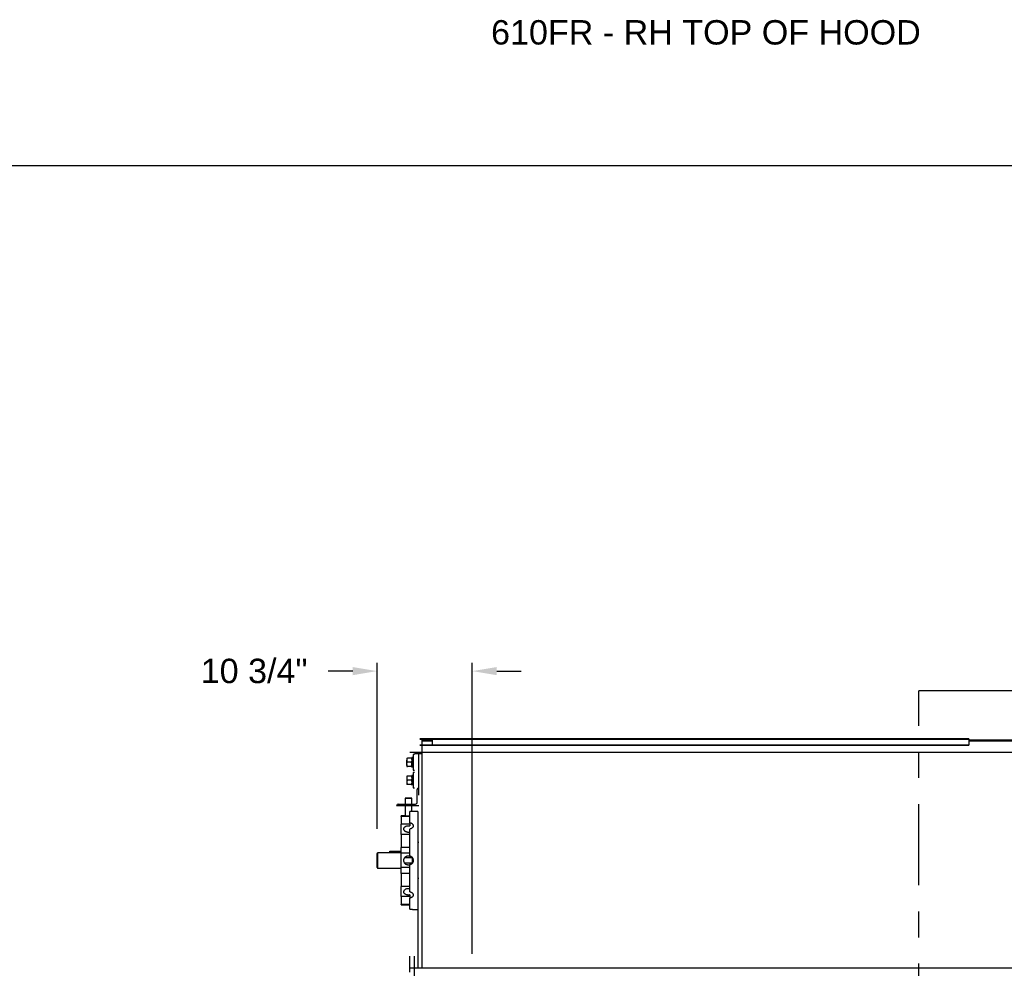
# Model space of a CAD drawing. Header units: inches. Extents: x 170 to 284, y 215 to 248.
# Tile 724 of 1056: x 225.42 to 229.21, y 224.41 to 228.05. Entities that reach past the tile are written whole.
import ezdxf
from ezdxf import colors
from ezdxf.entities.mleader import LeaderData, LeaderLine
from ezdxf.math import Vec2, Vec3

# ---------------------------------------------------------------- set-up
doc = ezdxf.new("R2010")
doc.units = ezdxf.units.IN
doc.header["$LTSCALE"] = 0.25
doc.header["$MEASUREMENT"] = 0
doc.linetypes.add('CENTER', pattern=[2, 1.25, -0.25, 0.25, -0.25])
for name, color, linetype in [('ANNOTATIONS', 1, 'Continuous'), ('RH FRONT OF HOOD', 7, 'Continuous'), ('SECTION CUTS', 6, 'CENTER')]:
    doc.layers.add(name, color=color, linetype=linetype)
doc.styles.add('ARIAL', font='arial.ttf', dxfattribs={"height": 0.09375})
doc.styles.get("Standard").update_dxf_attribs({"font": 'romans.shx'})
doc.dimstyles.new('STANDARD$0', dxfattribs={"dimtxt": 0.09375, "dimasz": 0.09375, "dimexe": 0.03125, "dimexo": 0.046875, "dimgap": 0.09, "dimtad": 0, "dimtih": 1, "dimtoh": 1, "dimdec": 4, "dimzin": 0, "dimdsep": 46, "dimtxsty": 'ARIAL', "dimcen": 0.09, "dimadec": 0, "dimazin": 0, "dimtfac": 1, "dimtdec": 4, "dimtofl": 0, "dimtmove": 0, "dimatfit": 1, "dimfxl": 1, "dimtolj": 1, "dimtzin": 0, "dimarcsym": 0})

# ---------------------------------------------------------------- blocks, each defined once
blk = doc.blocks.new('*D137')
at = {"layer": 'ANNOTATIONS', "color": 0, "lineweight": -2, "transparency": 16777216}
for p, q in [((226.7977, 224.9453), (226.7977, 225.5824)), ((227.1636, 224.4645), (227.1636, 225.5824)), ((226.7039, 225.5512), (226.6102, 225.5512)), ((227.2574, 225.5512), (227.3511, 225.5512))]:
    blk.add_line(p, q, dxfattribs=at)
at = {"layer": 'ANNOTATIONS', "color": 0, "transparency": 16777216}
for points in [[(226.7039, 225.5668), (226.7039, 225.5355), (226.7977, 225.5512)], [(227.2574, 225.5668), (227.2574, 225.5355), (227.1636, 225.5512)]]:
    blk.add_solid(points, dxfattribs=at)
at = {"layer": 'defpoints', "color": 0, "transparency": 16777216}
for p in [(227.1636, 225.5512), (226.7977, 224.8984), (227.1636, 224.4177)]:
    blk.add_point(p, dxfattribs=at)
at = {"layer": 'ANNOTATIONS', "color": 0, "transparency": 16777216, "insert": (226.3251, 225.5512), "char_height": 0.09375, "attachment_point": 5, "style": 'ARIAL'}
blk.add_mtext('\\A1;10 3/4"', dxfattribs=at)

msp = doc.modelspace()

# ---------------------------------------------------------------- linework, layer by layer
at = {"layer": 'defpoints'}
msp.add_lwpolyline([(238.38533, 214.75854), (218.91545, 214.75854), (218.91545, 227.49365), (238.38533, 227.49365)], close=True, dxfattribs=at)
at = {"layer": 'RH FRONT OF HOOD'}
for p, q in [((229.07277, 225.29065), (226.96265, 225.29065)), ((226.96265, 225.2901), (229.07277, 225.2901)), ((226.96265, 225.26771), (229.07277, 225.26771)), ((226.96265, 225.26714), (229.07277, 225.26714)), ((227.00953, 225.28611), (226.97101, 225.28611)), ((226.97101, 225.28183), (226.97101, 225.28611)), ((227.00953, 225.28611), (226.97101, 225.28611)), ((226.97101, 225.28183), (226.97101, 225.28611)), ((226.97101, 225.23903), (226.97101, 225.28183)), ((227.00953, 225.28183), (226.97101, 225.28183)), ((226.97101, 225.23903), (226.97101, 225.28183)), ((227.00953, 225.28183), (226.97101, 225.28183)), ((227.00953, 225.29065), (227.00953, 225.2901)), ((227.00953, 225.29065), (227.00953, 225.2901)), ((227.00953, 225.2901), (227.00953, 225.26771)), ((227.00953, 225.2901), (227.00953, 225.26771)), ((227.00953, 225.26771), (227.00953, 225.26714)), ((227.00953, 225.26771), (227.00953, 225.26714)), ((229.07277, 225.29065), (229.07277, 225.2901)), ((229.07277, 225.2901), (229.07277, 225.26771)), ((229.28678, 225.28611), (229.07277, 225.28611)), ((229.28678, 225.28183), (229.07277, 225.28183)), ((229.07277, 225.26771), (229.07277, 225.26714)), ((231.43542, 225.23903), (226.92413, 225.23903)), ((231.43542, 225.23798), (226.92413, 225.23798)), ((226.94105, 225.23047), (226.93646, 225.23047)), ((226.93646, 225.23047), (226.93646, 225.17055)), ((226.94105, 225.23475), (226.95817, 225.23475)), ((226.95817, 225.07503), (226.95817, 225.23475)), ((226.95817, 225.23475), (226.97101, 225.23475)), ((226.97101, 225.23798), (226.97101, 225.23903)), ((226.97101, 225.23798), (226.97101, 225.23903)), ((226.97101, 225.23475), (226.97101, 225.23798)), ((226.97101, 225.23475), (226.97101, 225.23798)), ((226.97101, 225.07503), (226.97101, 225.23475)), ((226.97101, 224.87549), (226.97101, 225.23475)), ((226.91197, 225.21656), (226.91197, 225.20895)), ((226.91197, 225.1929), (226.91197, 225.20895)), ((226.91197, 225.1929), (226.91197, 225.18446)), ((226.92898, 225.21684), (226.91411, 225.21684)), ((226.92898, 225.20106), (226.91411, 225.20106)), ((226.93646, 225.21898), (226.93112, 225.21898)), ((226.93112, 225.21898), (226.93112, 225.18209)), ((226.92898, 225.18473), (226.91411, 225.18473)), ((226.92898, 225.18418), (226.91411, 225.18418)), ((226.93646, 225.18209), (226.93112, 225.18209)), ((226.93646, 225.17055), (226.94105, 225.17055)), ((226.94105, 225.16199), (226.93646, 225.16199)), ((226.93646, 225.16199), (226.93646, 225.10206)), ((226.91197, 225.14808), (226.91197, 225.14005)), ((226.91197, 225.14005), (226.91197, 225.124)), ((226.91197, 225.124), (226.91197, 225.11597)), ((226.92898, 225.14808), (226.91411, 225.14808)), ((226.92898, 225.13203), (226.91411, 225.13203)), ((226.92898, 225.11597), (226.91411, 225.11597)), ((226.93646, 225.1505), (226.93112, 225.1505)), ((226.93112, 225.1505), (226.93112, 225.11361)), ((226.93646, 225.11361), (226.93112, 225.11361)), ((226.93646, 225.10206), (226.94105, 225.10206)), ((226.95175, 225.04642), (226.95175, 225.09564)), ((226.87898, 225.04), (226.94533, 225.04)), ((226.90668, 225.06354), (226.90561, 225.06247)), ((226.90561, 225.06247), (226.90561, 225.04)), ((226.93055, 225.06247), (226.90561, 225.06247)), ((226.90668, 225.06354), (226.92954, 225.06354)), ((226.92954, 225.06354), (226.93022, 225.06354)), ((226.93129, 225.06247), (226.93022, 225.06354)), ((226.93129, 225.06247), (226.93055, 225.06247)), ((226.93129, 225.04), (226.93129, 225.06247)), ((226.95817, 225.03358), (226.87256, 225.03358)), ((226.90561, 225.03358), (226.90561, 224.99458)), ((226.92392, 224.96869), (226.92392, 225.01138)), ((226.93129, 225.01175), (226.93129, 225.03358)), ((226.95406, 225.01218), (226.93653, 225.01218)), ((226.95406, 225.01218), (226.95386, 224.40973)), ((226.90034, 224.99506), (226.88968, 224.99506)), ((226.88968, 224.99277), (226.88968, 224.99506)), ((226.92392, 224.99277), (226.88968, 224.99277)), ((226.88968, 224.99277), (226.88968, 224.96303)), ((226.92392, 224.96303), (226.88968, 224.96303)), ((226.88968, 224.92356), (226.88968, 224.96303)), ((226.92392, 224.96869), (226.92392, 224.95653)), ((226.92392, 224.84115), (226.92392, 224.94422)), ((226.92392, 224.92356), (226.88968, 224.92356)), ((226.88968, 224.92356), (226.88968, 224.87402)), ((226.95817, 224.89234), (226.95406, 224.89234)), ((226.79766, 224.85092), (226.7998, 224.85312)), ((226.79766, 224.79603), (226.79766, 224.85092)), ((226.7998, 224.85312), (226.7998, 224.79389)), ((226.88968, 224.85312), (226.7998, 224.85312)), ((226.84688, 224.85954), (226.88968, 224.85954)), ((226.84688, 224.85793), (226.84688, 224.85954)), ((226.88968, 224.85793), (226.84688, 224.85793)), ((226.84688, 224.85312), (226.84688, 224.85793)), ((226.92392, 224.87402), (226.88968, 224.87402)), ((226.88968, 224.85177), (226.88968, 224.87402)), ((226.92392, 224.85177), (226.88968, 224.85177)), ((226.88968, 224.79594), (226.88968, 224.85177)), ((226.97101, 224.40973), (226.97101, 224.87549)), ((226.92392, 224.83361), (226.90322, 224.83361)), ((226.90322, 224.8141), (226.92392, 224.8141)), ((226.92392, 224.84115), (226.92392, 224.83361)), ((226.93248, 224.83361), (226.92392, 224.83361)), ((226.92392, 224.8141), (226.93248, 224.8141)), ((226.92392, 224.8141), (226.92392, 224.80655)), ((226.93248, 224.83361), (226.93248, 224.8141)), ((226.79766, 224.79603), (226.7998, 224.79389)), ((226.7998, 224.79389), (226.88968, 224.79389)), ((226.92392, 224.79594), (226.88968, 224.79594)), ((226.88968, 224.77369), (226.88968, 224.79594)), ((226.92392, 224.77369), (226.88968, 224.77369)), ((226.88968, 224.77369), (226.88968, 224.72415)), ((226.92392, 224.70348), (226.92392, 224.80655)), ((226.95406, 224.75537), (226.95817, 224.75537)), ((226.92392, 224.72415), (226.88968, 224.72415)), ((226.88968, 224.68467), (226.88968, 224.72415)), ((226.92392, 224.68467), (226.88968, 224.68467)), ((226.88968, 224.68467), (226.88968, 224.65494)), ((226.92392, 224.69118), (226.92392, 224.67902)), ((226.92392, 224.63632), (226.92392, 224.67902)), ((226.92392, 224.65494), (226.88968, 224.65494)), ((226.88968, 224.65265), (226.88968, 224.65494)), ((226.88968, 224.65265), (226.90035, 224.65265)), ((226.93659, 224.63553), (226.95406, 224.63553)), ((226.92392, 224.39478), (226.9238, 224.45638)), ((226.94105, 220.1328), (226.94105, 224.45638)), ((231.43542, 224.40973), (226.92413, 224.40973))]:
    msp.add_line(p, q, dxfattribs=at)
for centre, start, end in [((226.95817, 225.09564), 90, 180), ((226.87898, 225.03358), 90, 180), ((226.94533, 225.04642), 270, 0)]:
    msp.add_arc(centre, 0.00642, start, end, dxfattribs=at)
for points, knots in [([(226.91411, 225.21684), (226.91355, 225.21561), (226.91241, 225.21311), (226.91198, 225.21039), (226.91197, 225.20899), (226.91197, 225.20895)], [0, 0, 0, 0, 0.4845461, 0.9867483, 1, 1, 1, 1]), ([(226.91197, 225.21656), (226.91206, 225.2166), (226.91222, 225.21668), (226.91318, 225.21677), (226.91391, 225.21682), (226.91411, 225.21684)], [0, 0, 0, 0, 0.4066349, 0.8279722, 1, 1, 1, 1]), ([(226.91197, 225.20895), (226.91206, 225.20785), (226.91222, 225.2056), (226.91318, 225.20298), (226.91391, 225.2015), (226.91411, 225.20106)], [0, 0, 0, 0, 0.4066349, 0.8279722, 1, 1, 1, 1]), ([(226.91197, 225.1929), (226.91198, 225.19309), (226.91199, 225.19431), (226.91234, 225.1966), (226.9132, 225.19912), (226.91389, 225.20058), (226.91411, 225.20106)], [0, 0, 0, 0, 0.06692138, 0.43583683, 0.81526676, 1, 1, 1, 1]), ([(226.91411, 225.18473), (226.9138, 225.18543), (226.91304, 225.18706), (226.91218, 225.18979), (226.91204, 225.19185), (226.91197, 225.1929)], [0, 0, 0, 0, 0.26544469, 0.62807321, 1, 1, 1, 1]), ([(226.92898, 225.21684), (226.92954, 225.21561), (226.93068, 225.21311), (226.93111, 225.21039), (226.93112, 225.20899), (226.93112, 225.20895)], [0, 0, 0, 0, 0.4845461, 0.9867483, 1, 1, 1, 1]), ([(226.93112, 225.21656), (226.93103, 225.2166), (226.93087, 225.21668), (226.92991, 225.21677), (226.92918, 225.21682), (226.92898, 225.21684)], [0, 0, 0, 0, 0.4066349, 0.8279722, 1, 1, 1, 1]), ([(226.93112, 225.20895), (226.93103, 225.20785), (226.93087, 225.2056), (226.92991, 225.20298), (226.92918, 225.2015), (226.92898, 225.20106)], [0, 0, 0, 0, 0.4066349, 0.8279722, 1, 1, 1, 1]), ([(226.93112, 225.1929), (226.93111, 225.19309), (226.9311, 225.19431), (226.93075, 225.1966), (226.92989, 225.19912), (226.9292, 225.20058), (226.92898, 225.20106)], [0, 0, 0, 0, 0.06692138, 0.43583683, 0.81526676, 1, 1, 1, 1]), ([(226.92898, 225.18473), (226.92929, 225.18543), (226.93005, 225.18706), (226.93091, 225.18979), (226.93105, 225.19185), (226.93112, 225.1929)], [0, 0, 0, 0, 0.2654447, 0.6280732, 1, 1, 1, 1]), ([(226.91411, 225.18473), (226.91355, 225.18469), (226.91241, 225.1846), (226.91198, 225.18451), (226.91197, 225.18446), (226.91197, 225.18446)], [0, 0, 0, 0, 0.48454611, 0.98674827, 1, 1, 1, 1]), ([(226.91197, 225.18446), (226.91206, 225.18442), (226.91222, 225.18434), (226.91318, 225.18424), (226.91391, 225.18419), (226.91411, 225.18418)], [0, 0, 0, 0, 0.4066349, 0.8279722, 1, 1, 1, 1]), ([(226.92898, 225.18473), (226.92954, 225.18469), (226.93068, 225.1846), (226.93111, 225.18451), (226.93112, 225.18446), (226.93112, 225.18446)], [0, 0, 0, 0, 0.4845461, 0.9867483, 1, 1, 1, 1]), ([(226.93112, 225.18446), (226.93103, 225.18442), (226.93087, 225.18434), (226.92991, 225.18424), (226.92918, 225.18419), (226.92898, 225.18418)], [0, 0, 0, 0, 0.4066349, 0.82797221, 1, 1, 1, 1]), ([(226.91411, 225.14808), (226.91355, 225.14684), (226.91241, 225.14429), (226.91198, 225.14151), (226.91197, 225.14009), (226.91197, 225.14005)], [0, 0, 0, 0, 0.4845461, 0.9867483, 1, 1, 1, 1]), ([(226.91411, 225.14808), (226.9138, 225.14808), (226.91304, 225.14808), (226.91218, 225.14808), (226.91204, 225.14808), (226.91197, 225.14808)], [0, 0, 0, 0, 0.2654447, 0.6280732, 1, 1, 1, 1]), ([(226.91197, 225.14005), (226.91206, 225.13893), (226.91222, 225.13664), (226.91318, 225.13398), (226.91391, 225.13246), (226.91411, 225.13203)], [0, 0, 0, 0, 0.4066349, 0.8279722, 1, 1, 1, 1]), ([(226.91411, 225.13203), (226.91355, 225.13078), (226.91241, 225.12823), (226.91198, 225.12546), (226.91197, 225.12403), (226.91197, 225.124)], [0, 0, 0, 0, 0.4845461, 0.9867483, 1, 1, 1, 1]), ([(226.91197, 225.124), (226.91206, 225.12287), (226.91222, 225.12058), (226.91318, 225.11792), (226.91391, 225.11641), (226.91411, 225.11597)], [0, 0, 0, 0, 0.4066349, 0.8279722, 1, 1, 1, 1]), ([(226.91411, 225.11597), (226.9138, 225.11597), (226.91304, 225.11597), (226.91218, 225.11597), (226.91204, 225.11597), (226.91197, 225.11597)], [0, 0, 0, 0, 0.2654447, 0.6280732, 1, 1, 1, 1]), ([(226.92898, 225.14808), (226.92954, 225.14684), (226.93068, 225.14429), (226.93111, 225.14151), (226.93112, 225.14009), (226.93112, 225.14005)], [0, 0, 0, 0, 0.48454611, 0.98674827, 1, 1, 1, 1]), ([(226.92898, 225.14808), (226.92929, 225.14808), (226.93005, 225.14808), (226.93091, 225.14808), (226.93105, 225.14808), (226.93112, 225.14808)], [0, 0, 0, 0, 0.2654447, 0.6280732, 1, 1, 1, 1]), ([(226.93112, 225.14005), (226.93103, 225.13893), (226.93087, 225.13664), (226.92991, 225.13398), (226.92918, 225.13246), (226.92898, 225.13203)], [0, 0, 0, 0, 0.4066349, 0.8279722, 1, 1, 1, 1]), ([(226.92898, 225.13203), (226.92954, 225.13078), (226.93068, 225.12823), (226.93111, 225.12546), (226.93112, 225.12403), (226.93112, 225.124)], [0, 0, 0, 0, 0.4845461, 0.9867483, 1, 1, 1, 1]), ([(226.93112, 225.124), (226.93103, 225.12287), (226.93087, 225.12058), (226.92991, 225.11792), (226.92918, 225.11641), (226.92898, 225.11597)], [0, 0, 0, 0, 0.4066349, 0.8279722, 1, 1, 1, 1]), ([(226.92898, 225.11597), (226.92929, 225.11597), (226.93005, 225.11597), (226.93091, 225.11597), (226.93105, 225.11597), (226.93112, 225.11597)], [0, 0, 0, 0, 0.2654447, 0.6280732, 1, 1, 1, 1]), ([(226.93653, 225.01217), (226.93654, 225.01218), (226.93658, 225.01218), (226.93608, 225.01213), (226.9351, 225.01204), (226.93361, 225.01191), (226.93171, 225.01177), (226.92941, 225.01162), (226.92682, 225.01148), (226.92489, 225.01142), (226.92392, 225.01138)], [0, 0, 0, 0, 0.0676192, 0.1985122, 0.3331933, 0.4642568, 0.5990907, 0.7306842, 0.8660879, 1, 1, 1, 1]), ([(226.92392, 224.99418), (226.92296, 224.99416), (226.92099, 224.9941), (226.91794, 224.99409), (226.91489, 224.99412), (226.91197, 224.99421), (226.9092, 224.99434), (226.90671, 224.99449), (226.90453, 224.99466), (226.90276, 224.99481), (226.90141, 224.99494), (226.9006, 224.99503), (226.90024, 224.99507), (226.90032, 224.99506), (226.90034, 224.99506)], [0, 0, 0, 0, 0.0880761, 0.1787049, 0.266782, 0.3574119, 0.4455445, 0.5362084, 0.6247752, 0.7159002, 0.804616, 0.8959248, 0.9842732, 1, 1, 1, 1]), ([(226.92392, 224.96869), (226.9241, 224.96866), (226.92523, 224.96842), (226.92726, 224.96783), (226.92981, 224.96673), (226.93203, 224.96534), (226.93389, 224.96371), (226.93529, 224.96186), (226.93623, 224.95985), (226.93665, 224.95773), (226.93656, 224.95556), (226.93596, 224.95339), (226.93487, 224.9513), (226.93331, 224.94935), (226.93133, 224.94759), (226.92898, 224.94609), (226.92649, 224.94494), (226.92473, 224.94445), (226.92392, 224.94422)], [0, 0, 0, 0, 0.0117872, 0.0782763, 0.1447668, 0.2114516, 0.2781362, 0.3449519, 0.4117662, 0.4783709, 0.5449752, 0.6113578, 0.6777416, 0.7442343, 0.8107279, 0.8774926, 0.9442564, 1, 1, 1, 1]), ([(226.92392, 224.93206), (226.92277, 224.93183), (226.92065, 224.93141), (226.91741, 224.93136), (226.9144, 224.93169), (226.91147, 224.93242), (226.90877, 224.9335), (226.90631, 224.93491), (226.90421, 224.9366), (226.90249, 224.93852), (226.90124, 224.94058), (226.90047, 224.94275), (226.90021, 224.94492), (226.90047, 224.94707), (226.90123, 224.9491), (226.90249, 224.95099), (226.90418, 224.95268), (226.90629, 224.95414), (226.90873, 224.95533), (226.91147, 224.95624), (226.91471, 224.95689), (226.91897, 224.95723), (226.92211, 224.95679), (226.92392, 224.95653)], [0, 0, 0, 0, 0.05215525, 0.0962877, 0.14170637, 0.18574187, 0.23104519, 0.27525069, 0.32072774, 0.36510554, 0.4107749, 0.45505917, 0.50064017, 0.5447124, 0.59006365, 0.6341344, 0.67947137, 0.7237524, 0.76931119, 0.81368989, 0.85936485, 0.91856701, 1, 1, 1, 1]), ([(226.92392, 224.80655), (226.92277, 224.80626), (226.92064, 224.80571), (226.9174, 224.80566), (226.91437, 224.80608), (226.91146, 224.80702), (226.90874, 224.80842), (226.9063, 224.81026), (226.90419, 224.81248), (226.90249, 224.81504), (226.90123, 224.81785), (226.90047, 224.82083), (226.90021, 224.82388), (226.90048, 224.82694), (226.90124, 224.8299), (226.9025, 224.83268), (226.90419, 224.83523), (226.9063, 224.83745), (226.90875, 224.8393), (226.91149, 224.84071), (226.91473, 224.84173), (226.91897, 224.84226), (226.92211, 224.84156), (226.92392, 224.84115)], [0, 0, 0, 0, 0.05215734, 0.09693228, 0.14170748, 0.18637592, 0.2310455, 0.27588629, 0.32072733, 0.365751, 0.41077362, 0.45570611, 0.50063788, 0.54534881, 0.59006044, 0.63476342, 0.67946741, 0.72438707, 0.76930649, 0.81433344, 0.85935922, 0.91856375, 1, 1, 1, 1]), ([(226.92392, 224.84115), (226.9241, 224.8411), (226.92523, 224.84073), (226.92726, 224.83981), (226.92981, 224.83812), (226.93203, 224.83601), (226.93389, 224.83356), (226.93529, 224.83082), (226.93623, 224.82789), (226.93665, 224.82485), (226.93656, 224.82179), (226.93596, 224.81879), (226.93487, 224.81593), (226.93331, 224.8133), (226.93133, 224.81095), (226.92898, 224.80898), (226.92649, 224.80748), (226.92473, 224.80684), (226.92392, 224.80655)], [0, 0, 0, 0, 0.0117872, 0.0782763, 0.1447668, 0.2114516, 0.2781362, 0.3449519, 0.4117662, 0.4783709, 0.5449752, 0.6113578, 0.6777416, 0.7442343, 0.8107279, 0.8774926, 0.9442564, 1, 1, 1, 1]), ([(226.92392, 224.69118), (226.92277, 224.69099), (226.92065, 224.69065), (226.91741, 224.69061), (226.9144, 224.69087), (226.91147, 224.69147), (226.90877, 224.69236), (226.90631, 224.69355), (226.90421, 224.695), (226.90249, 224.69671), (226.90124, 224.6986), (226.90047, 224.70065), (226.90021, 224.70279), (226.90047, 224.70498), (226.90123, 224.70711), (226.90249, 224.70918), (226.90418, 224.71108), (226.90629, 224.71278), (226.90873, 224.71419), (226.91147, 224.71529), (226.91471, 224.71609), (226.91897, 224.71651), (226.92211, 224.71596), (226.92392, 224.71565)], [0, 0, 0, 0, 0.0521552, 0.0962877, 0.1417064, 0.1857419, 0.2310452, 0.2752507, 0.3207277, 0.3651055, 0.4107749, 0.4550592, 0.5006402, 0.5447124, 0.5900637, 0.6341344, 0.6794714, 0.7237524, 0.7693112, 0.8136899, 0.8593649, 0.918567, 1, 1, 1, 1]), ([(226.92392, 224.70348), (226.9241, 224.70344), (226.92523, 224.70315), (226.92726, 224.70245), (226.92981, 224.70115), (226.93203, 224.69955), (226.93389, 224.69772), (226.93529, 224.6957), (226.93623, 224.69357), (226.93665, 224.69139), (226.93656, 224.68923), (226.93596, 224.68715), (226.93487, 224.68519), (226.93331, 224.68343), (226.93133, 224.68187), (226.92898, 224.68059), (226.92649, 224.67961), (226.92473, 224.6792), (226.92392, 224.67902)], [0, 0, 0, 0, 0.0117872, 0.0782763, 0.1447668, 0.2114516, 0.2781362, 0.3449519, 0.4117662, 0.4783709, 0.5449752, 0.6113578, 0.6777416, 0.7442343, 0.8107279, 0.8774926, 0.9442564, 1, 1, 1, 1]), ([(226.90035, 224.65265), (226.90034, 224.65265), (226.90028, 224.65265), (226.90069, 224.65269), (226.90159, 224.65278), (226.903, 224.65292), (226.90484, 224.65307), (226.90705, 224.65324), (226.90962, 224.65339), (226.91241, 224.65351), (226.9154, 224.65359), (226.91929, 224.65363), (226.92212, 224.65357), (226.92392, 224.65352)], [0, 0, 0, 0, 0.0293279, 0.1201766, 0.2082622, 0.2988843, 0.3873045, 0.4782681, 0.5670329, 0.6583808, 0.7469613, 0.8381359, 1, 1, 1, 1]), ([(226.92392, 224.63632), (226.92411, 224.63632), (226.92525, 224.63628), (226.92729, 224.6362), (226.92983, 224.63606), (226.93206, 224.63591), (226.9339, 224.63577), (226.9353, 224.63565), (226.93636, 224.63555), (226.93651, 224.63554), (226.93659, 224.63553)], [0, 0, 0, 0, 0.0260252, 0.1569976, 0.2917387, 0.4232345, 0.5585285, 0.690257, 0.8258286, 1, 1, 1, 1])]:
    msp.add_open_spline(points, degree=3, knots=knots, dxfattribs=at)
at = {"layer": 'SECTION CUTS'}
msp.add_line((228.88072, 219.82804), (228.88072, 225.47531), dxfattribs=at)

# ---------------------------------------------------------------- texts
at = {"layer": 'ANNOTATIONS', "insert": (227.2359, 228.05267), "char_height": 0.09375, "width": 4.6220629, "attachment_point": 1, "line_spacing_factor": 0.86134, "style": 'ARIAL'}
msp.add_mtext('610FR - RH TOP OF HOOD', dxfattribs=at)

# ---------------------------------------------------------------- dimensions: what is measured, and where the dimension line sits
at = {"layer": 'ANNOTATIONS'}
dim = msp.add_linear_dim(base=(227.16361, 225.55116), p1=(226.79766, 224.89844), p2=(227.16361, 224.41767), text='10 3/4"', dimstyle='STANDARD$0', override={"dimarcsym": 1}, dxfattribs=at)
dim.commit()
dim.dimension.update_dxf_attribs({"geometry": '*D137', "text_midpoint": (226.32505, 225.55116), "dimtype": 160})

# ---------------------------------------------------------------- leaders
at = {"layer": 'SECTION CUTS'}
ml = msp.add_multileader_mtext('Standard', dxfattribs=at)
ml.set_content('', color=256)
ml.set_leader_properties()
ml.build(insert=Vec2(0, 0))
ml.multileader.update_dxf_attribs({"dogleg_length": 0, "arrow_head_size": 0.18})
ctx = ml.context
ctx.base_point, ctx.char_height, ctx.arrow_head_size, ctx.landing_gap_size, ctx.plane_origin, ctx.plane_x_axis, ctx.plane_y_axis = Vec3(228.88072, 225.47531), 0.18, 0.18, 0, Vec3(229.63024, 225.47531), Vec3(0, 1), Vec3(-1, 0)
notes = []
notes.append((ctx, [(0, (1, 1, 0), (228.88072, 225.47531), (1, 0), 0, [(0, [(229.63024, 225.47531)], 0, [])])]))
ctx.mtext.insert, ctx.mtext.text_direction, ctx.mtext.rotation, ctx.mtext.flow_direction = Vec3(228.79072, 225.47531), Vec3(0, 1), 1.5707963, 5
for ctx, leaders in notes:
    for number, flags, end, landing, length, lines in leaders:
        leader = LeaderData()
        leader.index, (leader.has_last_leader_line, leader.has_dogleg_vector, leader.attachment_direction) = number, flags
        leader.last_leader_point, leader.dogleg_vector, leader.dogleg_length = Vec3(end), Vec3(landing), length
        for number, points, colour, breaks in lines:
            line = LeaderLine()
            line.index, line.vertices, line.color, line.breaks = number, Vec3.list(points), colors.encode_raw_color(colour), breaks
            leader.lines.append(line)
        ctx.leaders.append(leader)

doc.saveas('drawing.dxf')
